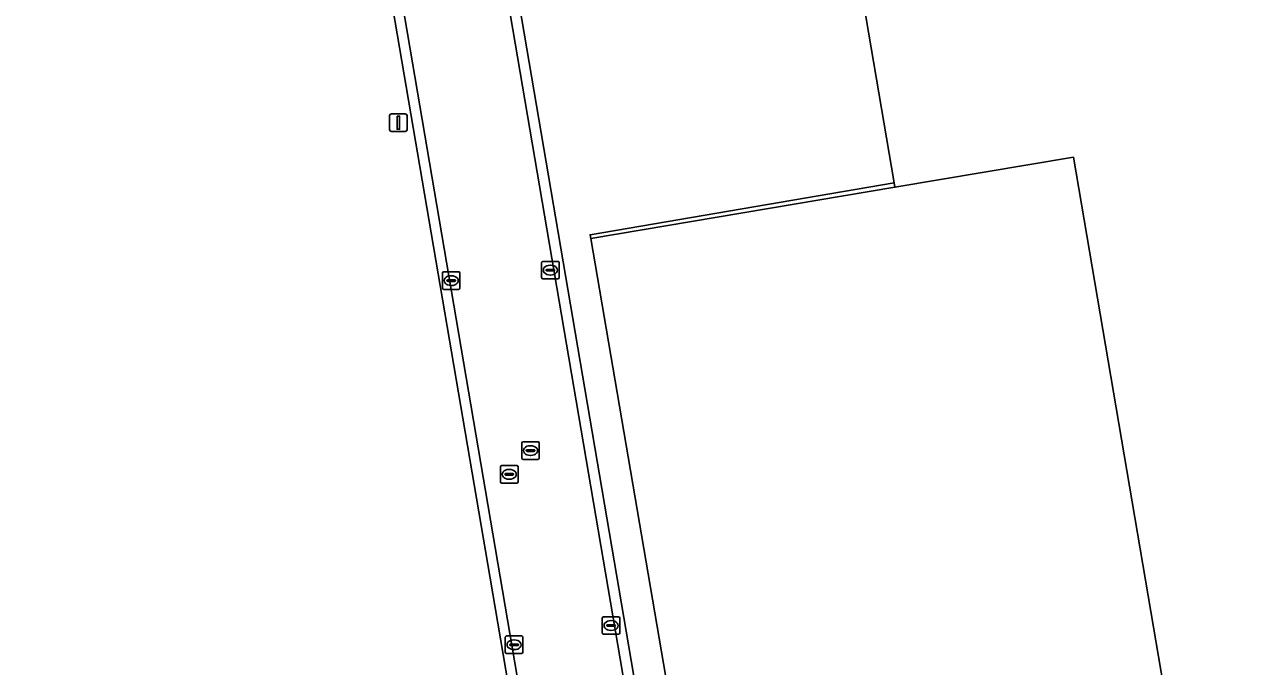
# Model space of a CAD drawing. Extents: x 154324 to 155744, y 382937 to 384188.
# Drawn here: x 154705 to 154775.4, y 383418.1 to 383454.6 of the extents above; entities that cross this region are included whole.
import ezdxf

# ---------------------------------------------------------------- set-up
doc = ezdxf.new("R2010")
doc.units = 0
for name, color, linetype in [('IMGEO_Groenvoorziening', 7, 'Continuous'), ('IMGEO_Kolk', 7, 'Continuous'), ('IMGEO_Lichtmast', 7, 'Continuous'), ('IMGEO_Muur', 7, 'Continuous'), ('IMGEO_Pand', 7, 'Continuous'), ('IMGEO_Parkeervlak_gesloten', 7, 'Continuous'), ('IMGEO_Parkeervlak_open', 7, 'Continuous'), ('IMGEO_Rijbaan_lokaal_gesloten', 7, 'Continuous'), ('IMGEO_Rijbaan_lokaal_open', 7, 'Continuous'), ('IMGEO_Rioolput', 7, 'Continuous')]:
    doc.layers.add(name, color=color, linetype=linetype)

msp = doc.modelspace()

# ---------------------------------------------------------------- linework, layer by layer
at = {"layer": 'IMGEO_Groenvoorziening'}
msp.add_lwpolyline([(154736.067, 383396.591), (154735.43, 383400.34), (154733.72, 383410.4), (154733.045, 383414.37), (154731.566, 383423.069), (154705.978, 383572.84)], dxfattribs=at)
at = {"layer": 'IMGEO_Kolk'}
for p, q in [((154734.497, 383440.218), (154734.497, 383441.07)), ((154734.572, 383441.144), (154735.424, 383441.144)), ((154734.985, 383440.924), (154735.01, 383440.924)), ((154735.498, 383441.07), (154735.498, 383440.218)), ((154728.842, 383439.62), (154728.842, 383440.472)), ((154728.917, 383440.546), (154729.769, 383440.546)), ((154729.33, 383440.326), (154729.355, 383440.326)), ((154729.843, 383440.472), (154729.843, 383439.62)), ((154735.424, 383440.144), (154734.572, 383440.144)), ((154734.756, 383440.638), (154734.756, 383440.65)), ((154735.194, 383440.601), (154734.796, 383440.601)), ((154734.799, 383440.687), (154735.197, 383440.687)), ((154735.008, 383440.364), (154734.983, 383440.364)), ((154735.24, 383440.65), (154735.24, 383440.638)), ((154729.769, 383439.546), (154728.917, 383439.546)), ((154729.101, 383440.04), (154729.101, 383440.052)), ((154729.539, 383440.003), (154729.141, 383440.003)), ((154729.144, 383440.089), (154729.542, 383440.089)), ((154729.353, 383439.766), (154729.328, 383439.766)), ((154729.585, 383440.052), (154729.585, 383440.04)), ((154737.958, 383419.95), (154737.958, 383420.802)), ((154738.033, 383420.876), (154738.885, 383420.876)), ((154738.26, 383420.419), (154738.658, 383420.419)), ((154738.446, 383420.656), (154738.471, 383420.656)), ((154738.959, 383420.802), (154738.959, 383419.95)), ((154732.428, 383418.855), (154732.428, 383419.707)), ((154732.503, 383419.781), (154733.355, 383419.781)), ((154733.429, 383419.707), (154733.429, 383418.855)), ((154738.885, 383419.876), (154738.033, 383419.876)), ((154738.217, 383420.37), (154738.217, 383420.382)), ((154738.655, 383420.333), (154738.257, 383420.333)), ((154738.469, 383420.096), (154738.444, 383420.096)), ((154738.701, 383420.382), (154738.701, 383420.37)), ((154732.687, 383419.275), (154732.687, 383419.287)), ((154733.125, 383419.238), (154732.727, 383419.238)), ((154732.73, 383419.324), (154733.128, 383419.324)), ((154732.939, 383419.001), (154732.914, 383419.001)), ((154732.916, 383419.561), (154732.941, 383419.561)), ((154733.171, 383419.287), (154733.171, 383419.275)), ((154733.355, 383418.781), (154732.503, 383418.781))]:
    msp.add_line(p, q, dxfattribs=at)
for points in [[(154734.497, 383440.218), (154734.497, 383441.07)], [(154734.572, 383441.144), (154735.424, 383441.144)], [(154735.498, 383441.07), (154735.498, 383440.218)], [(154728.842, 383439.62), (154728.842, 383440.472)], [(154728.917, 383440.546), (154729.769, 383440.546)], [(154729.843, 383440.472), (154729.843, 383439.62)], [(154735.424, 383440.144), (154734.572, 383440.144)], [(154729.769, 383439.546), (154728.917, 383439.546)], [(154737.958, 383419.95), (154737.958, 383420.802)], [(154738.033, 383420.876), (154738.885, 383420.876)], [(154738.959, 383420.802), (154738.959, 383419.95)], [(154732.428, 383418.855), (154732.428, 383419.707)], [(154732.503, 383419.781), (154733.355, 383419.781)], [(154733.429, 383419.707), (154733.429, 383418.855)], [(154738.885, 383419.876), (154738.033, 383419.876)], [(154733.355, 383418.781), (154732.503, 383418.781)]]:
    msp.add_lwpolyline(points, dxfattribs=at)
for centre, radius, start, end in [((154734.574, 383441.068), 0.0765, 91.55205, 178.44795), ((154734.574, 383441.068), 0.0765, 91.55205, 178.44795), ((154735.422, 383441.068), 0.0765, 1.55205, 88.44795), ((154735.422, 383441.068), 0.0765, 1.55205, 88.44795), ((154728.919, 383440.47), 0.0765, 91.55205, 178.44795), ((154728.919, 383440.47), 0.0765, 91.55205, 178.44795), ((154729.767, 383440.47), 0.0765, 1.55205, 88.44795), ((154729.767, 383440.47), 0.0765, 1.55205, 88.44795), ((154734.574, 383440.22), 0.0765, 181.55205, 268.44795), ((154734.574, 383440.22), 0.0765, 181.55205, 268.44795), ((154734.796, 383440.647), 0.0403, 85.87752, 175.75265), ((154734.793, 383440.637), 0.0366, 178.93798, 274.71019), ((154735.197, 383440.644), 0.043, 264.86636, 352.45326), ((154735.201, 383440.649), 0.0386, 1.73085, 96.63898), ((154735.422, 383440.22), 0.0765, 271.55205, 358.44795), ((154735.422, 383440.22), 0.0765, 271.55205, 358.44795), ((154728.919, 383439.622), 0.0765, 181.55205, 268.44795), ((154728.919, 383439.622), 0.0765, 181.55205, 268.44795), ((154729.141, 383440.049), 0.0403, 85.87752, 175.75265), ((154729.138, 383440.039), 0.0366, 178.93798, 274.71019), ((154729.542, 383440.046), 0.043, 264.86636, 352.45326), ((154729.546, 383440.051), 0.0386, 1.73085, 96.63898), ((154729.767, 383439.622), 0.0765, 271.55205, 358.44795), ((154729.767, 383439.622), 0.0765, 271.55205, 358.44795), ((154738.035, 383420.8), 0.0765, 91.55205, 178.44795), ((154738.035, 383420.8), 0.0765, 91.55205, 178.44795), ((154738.257, 383420.379), 0.0403, 85.87752, 175.75265), ((154738.662, 383420.381), 0.0386, 1.73085, 96.63898), ((154738.883, 383420.8), 0.0765, 1.55205, 88.44795), ((154738.883, 383420.8), 0.0765, 1.55205, 88.44795), ((154732.505, 383419.705), 0.0765, 91.55205, 178.44795), ((154732.505, 383419.705), 0.0765, 91.55205, 178.44795), ((154733.353, 383419.705), 0.0765, 1.55205, 88.44795), ((154733.353, 383419.705), 0.0765, 1.55205, 88.44795), ((154738.035, 383419.952), 0.0765, 181.55205, 268.44795), ((154738.035, 383419.952), 0.0765, 181.55205, 268.44795), ((154738.254, 383420.369), 0.0366, 178.93798, 274.71019), ((154738.658, 383420.376), 0.043, 264.86636, 352.45326), ((154738.883, 383419.952), 0.0765, 271.55205, 358.44795), ((154738.883, 383419.952), 0.0765, 271.55205, 358.44795), ((154732.727, 383419.284), 0.0403, 85.87752, 175.75265), ((154732.724, 383419.274), 0.0366, 178.93798, 274.71019), ((154733.128, 383419.281), 0.043, 264.86636, 352.45326), ((154733.132, 383419.286), 0.0386, 1.73085, 96.63898), ((154732.505, 383418.857), 0.0765, 181.55205, 268.44795), ((154732.505, 383418.857), 0.0765, 181.55205, 268.44795), ((154733.353, 383418.857), 0.0765, 271.55205, 358.44795), ((154733.353, 383418.857), 0.0765, 271.55205, 358.44795)]:
    msp.add_arc(centre, radius, start, end, dxfattribs=at)
for centre, major_axis, ratio, start_param, end_param in [((154734.984, 383440.644), (-0.387, 0.002), 0.722429, 4.712389, 7.853982), ((154735.009, 383440.644), (-0.39, 0.002), 0.717154, 1.570796, 4.712389), ((154729.329, 383440.046), (-0.387, 0.002), 0.722429, 4.712389, 7.853982), ((154729.354, 383440.046), (-0.39, 0.002), 0.717154, 1.570796, 4.712389), ((154738.445, 383420.376), (-0.387, 0.002), 0.722429, 4.712389, 7.853982), ((154738.47, 383420.376), (-0.39, 0.002), 0.717154, 1.570796, 4.712389), ((154732.915, 383419.281), (-0.387, 0.002), 0.722429, 4.712389, 7.853982), ((154732.94, 383419.281), (-0.39, 0.002), 0.717154, 1.570796, 4.712389)]:
    msp.add_ellipse(centre, major_axis=major_axis, ratio=ratio, start_param=start_param, end_param=end_param, dxfattribs=at)
at = {"layer": 'IMGEO_Lichtmast'}
for p, q in [((154725.833, 383448.652), (154725.833, 383449.452)), ((154725.833, 383449.452), (154725.833, 383448.652)), ((154725.933, 383449.552), (154726.723, 383449.552)), ((154726.723, 383449.552), (154725.933, 383449.552)), ((154726.823, 383449.452), (154726.823, 383448.652)), ((154726.823, 383448.652), (154726.823, 383449.452)), ((154726.723, 383448.552), (154725.933, 383448.552)), ((154725.933, 383448.552), (154726.723, 383448.552))]:
    msp.add_line(p, q, dxfattribs=at)
msp.add_lwpolyline([(154726.253, 383449.427), (154726.403, 383449.427), (154726.403, 383448.677), (154726.253, 383448.677), (154726.253, 383449.427)], dxfattribs=at)
for centre, start, end in [((154725.933, 383449.452), 90, 180), ((154725.933, 383449.452), 90, 180), ((154726.723, 383449.452), 0, 90), ((154726.723, 383449.452), 360, 90), ((154725.933, 383448.652), 180, 270), ((154725.933, 383448.652), 180, 270), ((154726.723, 383448.652), 270, 0), ((154726.723, 383448.652), 270, 0)]:
    msp.add_arc(centre, 0.1, start, end, dxfattribs=at)
at = {"layer": 'IMGEO_Muur'}
msp.add_lwpolyline([(154754.644, 383445.366), (154754.602, 383445.614), (154737.263, 383442.661), (154737.299, 383442.447)], close=True, dxfattribs=at)
at = {"layer": 'IMGEO_Pand'}
msp.add_lwpolyline([(154816.103, 383500.628), (154747.249, 383488.903), (154748.057, 383484.148), (154750.388, 383470.423), (154752.32, 383470.754), (154753.229, 383465.739), (154751.242, 383465.397), (154754.602, 383445.614), (154754.644, 383445.366), (154764.831, 383447.08), (154774.237, 383391.82), (154774.272, 383391.618), (154774.289, 383391.513), (154832.973, 383401.91)], close=True, dxfattribs=at)
at = {"layer": 'IMGEO_Parkeervlak_gesloten'}
msp.add_lwpolyline([(154764.831, 383447.08), (154754.644, 383445.366), (154737.299, 383442.447), (154747.11, 383385.079), (154747.345, 383385.125), (154747.19, 383385.215), (154748.76, 383387.447), (154764.07, 383390.075), (154774.237, 383391.82)], close=True, dxfattribs=at)
at = {"layer": 'IMGEO_Parkeervlak_open'}
msp.add_lwpolyline([(154751.242, 383465.397), (154753.229, 383465.739), (154752.32, 383470.754), (154750.388, 383470.423), (154748.057, 383484.148), (154728.935, 383480.918), (154752.336, 383343.729), (154753.525, 383336.758), (154771.187, 383339.881), (154762.786, 383389.626), (154748.896, 383387.217), (154747.387, 383385.1), (154747.345, 383385.125), (154747.11, 383385.079), (154737.299, 383442.447), (154737.263, 383442.661), (154754.602, 383445.614)], close=True, dxfattribs=at)
at = {"layer": 'IMGEO_Rijbaan_lokaal_gesloten'}
for points in [[(154679.262, 383733.146), (154679.932, 383729.186), (154748.649, 383326.312), (154783.501, 383121.229), (154783.65, 383120.265), (154785.662, 383108.357)], [(154785.662, 383108.357), (154783.65, 383120.265), (154783.501, 383121.229), (154748.649, 383326.312), (154679.932, 383729.186), (154679.262, 383733.146)], [(154678.701, 383732.937), (154679.408, 383729.153), (154695.215, 383636.16), (154695.756, 383632.978), (154705.978, 383572.84), (154731.566, 383423.069), (154733.045, 383414.37), (154733.72, 383410.4), (154735.43, 383400.34), (154736.067, 383396.591), (154752.101, 383302.287), (154752.647, 383299.072), (154768.888, 383203.55), (154782.924, 383120.992), (154783.083, 383120.121), (154784.075, 383114.236), (154785.081, 383108.269)], [(154789.626, 383121.11), (154789.028, 383124.401), (154786.387, 383140.019), (154764.039, 383271.324), (154739.67, 383414.346), (154710.408, 383586.003)]]:
    msp.add_lwpolyline(points, dxfattribs=at)
at = {"layer": 'IMGEO_Rijbaan_lokaal_open'}
for points in [[(154684.198, 383740.133), (154685.547, 383732.212), (154710.408, 383586.003), (154739.67, 383414.346), (154764.039, 383271.324), (154786.387, 383140.019), (154789.028, 383124.401), (154789.626, 383121.11)], [(154790.21, 383121.247), (154789.971, 383122.382), (154764.656, 383271.373), (154760.59, 383295.341), (154753.644, 383336.061), (154753.525, 383336.758), (154752.336, 383343.729), (154728.935, 383480.918), (154728.091, 383485.864), (154728.085, 383485.902), (154713.13, 383573.573), (154707.825, 383604.929), (154701.974, 383639.508), (154695.815, 383675.911), (154684.789, 383740.236)]]:
    msp.add_lwpolyline(points, dxfattribs=at)
at = {"layer": 'IMGEO_Rioolput'}
for p, q in [((154733.365, 383429.927), (154733.365, 383430.779)), ((154733.44, 383430.853), (154734.292, 383430.853)), ((154733.624, 383430.347), (154733.624, 383430.359)), ((154734.062, 383430.31), (154733.664, 383430.31)), ((154733.667, 383430.396), (154734.065, 383430.396)), ((154733.853, 383430.633), (154733.878, 383430.633)), ((154734.108, 383430.359), (154734.108, 383430.347)), ((154734.366, 383430.779), (154734.366, 383429.927)), ((154734.292, 383429.853), (154733.44, 383429.853)), ((154733.876, 383430.073), (154733.851, 383430.073)), ((154732.152, 383428.574), (154732.152, 383429.426)), ((154732.227, 383429.5), (154733.079, 383429.5)), ((154732.411, 383428.994), (154732.411, 383429.006)), ((154732.849, 383428.957), (154732.451, 383428.957)), ((154732.454, 383429.043), (154732.852, 383429.043)), ((154732.64, 383429.28), (154732.665, 383429.28)), ((154732.895, 383429.006), (154732.895, 383428.994)), ((154733.153, 383429.426), (154733.153, 383428.574)), ((154733.079, 383428.5), (154732.227, 383428.5)), ((154732.663, 383428.72), (154732.638, 383428.72))]:
    msp.add_line(p, q, dxfattribs=at)
for points in [[(154733.365, 383429.927), (154733.365, 383430.779)], [(154733.44, 383430.853), (154734.292, 383430.853)], [(154734.366, 383430.779), (154734.366, 383429.927)], [(154734.292, 383429.853), (154733.44, 383429.853)], [(154732.152, 383428.574), (154732.152, 383429.426)], [(154732.227, 383429.5), (154733.079, 383429.5)], [(154733.153, 383429.426), (154733.153, 383428.574)], [(154733.079, 383428.5), (154732.227, 383428.5)]]:
    msp.add_lwpolyline(points, dxfattribs=at)
for centre, radius, start, end in [((154733.442, 383430.777), 0.0765, 91.55205, 178.44795), ((154733.442, 383430.777), 0.0765, 91.55205, 178.44795), ((154733.664, 383430.356), 0.0403, 85.87752, 175.75265), ((154733.661, 383430.346), 0.0366, 178.93798, 274.71019), ((154734.065, 383430.353), 0.043, 264.86636, 352.45326), ((154734.069, 383430.358), 0.0386, 1.73085, 96.63898), ((154734.29, 383430.777), 0.0765, 1.55205, 88.44795), ((154734.29, 383430.777), 0.0765, 1.55205, 88.44795), ((154733.442, 383429.929), 0.0765, 181.55205, 268.44795), ((154733.442, 383429.929), 0.0765, 181.55205, 268.44795), ((154734.29, 383429.929), 0.0765, 271.55205, 358.44795), ((154734.29, 383429.929), 0.0765, 271.55205, 358.44795), ((154732.229, 383429.424), 0.0765, 91.55205, 178.44795), ((154732.229, 383429.424), 0.0765, 91.55205, 178.44795), ((154732.451, 383429.003), 0.0403, 85.87752, 175.75265), ((154732.448, 383428.993), 0.0366, 178.93798, 274.71019), ((154732.852, 383429), 0.043, 264.86636, 352.45326), ((154732.856, 383429.005), 0.0386, 1.73085, 96.63898), ((154733.077, 383429.424), 0.0765, 1.55205, 88.44795), ((154733.077, 383429.424), 0.0765, 1.55205, 88.44795), ((154732.229, 383428.576), 0.0765, 181.55205, 268.44795), ((154732.229, 383428.576), 0.0765, 181.55205, 268.44795), ((154733.077, 383428.576), 0.0765, 271.55205, 358.44795), ((154733.077, 383428.576), 0.0765, 271.55205, 358.44795)]:
    msp.add_arc(centre, radius, start, end, dxfattribs=at)
for centre, major_axis, ratio, start_param, end_param in [((154733.852, 383430.353), (-0.387, 0.002), 0.722429, 4.712389, 7.853982), ((154733.877, 383430.353), (-0.39, 0.002), 0.717154, 1.570796, 4.712389), ((154732.639, 383429), (-0.387, 0.002), 0.722429, 4.712389, 7.853982), ((154732.664, 383429), (-0.39, 0.002), 0.717154, 1.570796, 4.712389)]:
    msp.add_ellipse(centre, major_axis=major_axis, ratio=ratio, start_param=start_param, end_param=end_param, dxfattribs=at)

doc.saveas('drawing.dxf')
